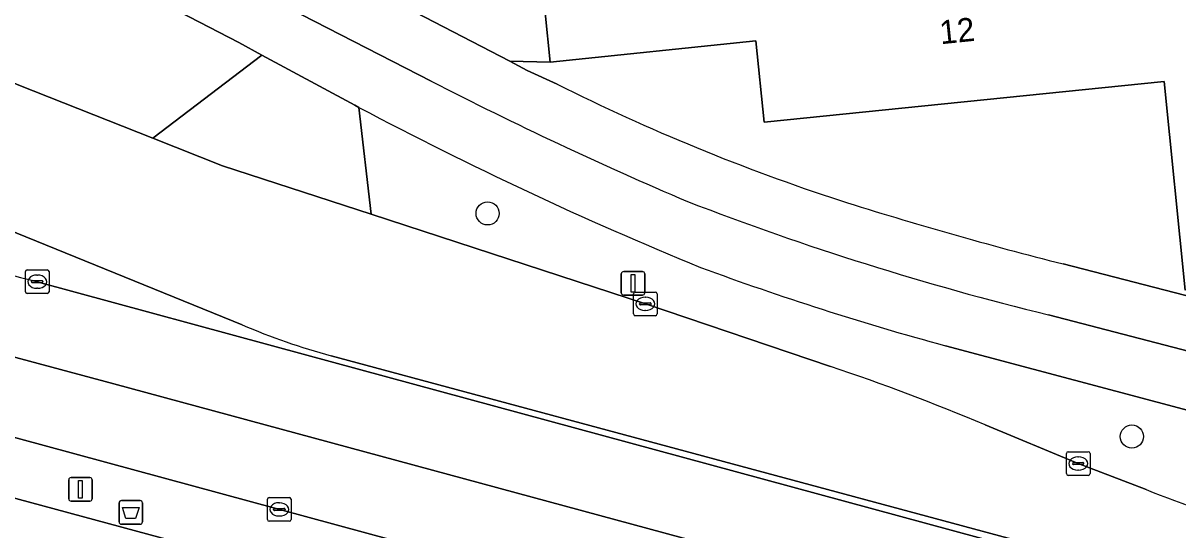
# Model space of a CAD drawing. Extents: x 160675 to 161153, y 383241 to 383714.
# Drawn here: x 160771.09 to 160819.96, y 383601.94 to 383623.39 of the extents above; entities that cross this region are included whole.
import ezdxf

# ---------------------------------------------------------------- set-up
doc = ezdxf.new("R2010")
doc.units = 0
for name, color, linetype in [('IMGEO_Afvalbak', 7, 'Continuous'), ('IMGEO_Berm_groen', 7, 'Continuous'), ('IMGEO_Berm_open', 7, 'Continuous'), ('IMGEO_Boom', 7, 'Continuous'), ('IMGEO_Fietspad_gesloten', 7, 'Continuous'), ('IMGEO_Groenvoorziening', 7, 'Continuous'), ('IMGEO_Hek', 7, 'Continuous'), ('IMGEO_Kolk', 7, 'Continuous'), ('IMGEO_Lichtmast', 7, 'Continuous'), ('IMGEO_OVBaan_gesloten', 7, 'Continuous'), ('IMGEO_Pand', 7, 'Continuous'), ('IMGEO_Pand_nummerreeks', 7, 'Continuous'), ('IMGEO_Rijbaan_lokaal_gesloten', 7, 'Continuous'), ('IMGEO_Rijbaan_lokaal_open', 7, 'Continuous'), ('IMGEO_Voetpad_open', 7, 'Continuous')]:
    doc.layers.add(name, color=color, linetype=linetype)

msp = doc.modelspace()

# ---------------------------------------------------------------- linework, layer by layer
at = {"layer": 'IMGEO_Afvalbak'}
for p, q in [((160775.254, 383603.181), (160776.044, 383603.181)), ((160776.044, 383603.181), (160775.254, 383603.181)), ((160775.154, 383602.281), (160775.154, 383603.081)), ((160775.154, 383603.081), (160775.154, 383602.281)), ((160776.144, 383603.081), (160776.144, 383602.281)), ((160776.144, 383602.281), (160776.144, 383603.081)), ((160776.044, 383602.181), (160775.254, 383602.181)), ((160775.254, 383602.181), (160776.044, 383602.181))]:
    msp.add_line(p, q, dxfattribs=at)
msp.add_lwpolyline([(160775.297, 383602.895), (160776.001, 383602.895), (160775.852, 383602.425), (160775.446, 383602.425), (160775.297, 383602.895)], dxfattribs=at)
for centre, start, end in [((160775.254, 383603.081), 90, 180), ((160775.254, 383603.081), 90, 180), ((160776.044, 383603.081), 0, 90), ((160776.044, 383603.081), 360, 90), ((160775.254, 383602.281), 180, 270), ((160775.254, 383602.281), 180, 270), ((160776.044, 383602.281), 270, 0), ((160776.044, 383602.281), 270, 0)]:
    msp.add_arc(centre, 0.1, start, end, dxfattribs=at)
at = {"layer": 'IMGEO_Berm_groen'}
for points in [[(160765.438, 383623.404), (160767.94, 383622.026), (160770.907, 383620.767), (160776.576, 383618.523), (160781.194, 383622.037), (160780.217, 383622.564), (160773.093, 383626.266)], [(160785.303, 383619.824), (160785.824, 383615.297), (160797.423, 383611.506), (160805.253, 383608.861)], [(160822.784, 383606.358), (160810.117, 383609.736)], [(160811.798, 383606.384), (160815.74, 383604.748), (160818.612, 383603.649)]]:
    msp.add_lwpolyline(points, dxfattribs=at)
for centre, radius, start, end in [((160861.06, 383762.676), 161.697, 242.06214, 247.72017), ((160842.039, 383727.357), 121.875, 249.70002, 254.81585), ((160775.626, 383520.691), 93.014, 67.11464, 71.42638), ((160834.779, 383643.66), 43.153, 247.9976, 254.8442)]:
    msp.add_arc(centre, radius, start, end, dxfattribs=at)
at = {"layer": 'IMGEO_Berm_open'}
for points in [[(160780.359, 383610.623), (160760.823, 383618.561)], [(160771.691, 383612.444), (160783.094, 383609.33), (160861.613, 383588.006), (160861.742, 383588.359), (160845.226, 383592.848), (160809.68, 383602.419), (160784.127, 383609.308)]]:
    msp.add_lwpolyline(points, dxfattribs=at)
for centre, radius, start, end in [((160793.614, 383699.636), 89.906, 248.43419, 255.88669), ((160791.858, 383637.516), 29.249, 246.8495, 254.6734)]:
    msp.add_arc(centre, radius, start, end, dxfattribs=at)
at = {"layer": 'IMGEO_Boom'}
for centre in [(160790.75, 383615.334), (160818.009, 383605.893)]:
    msp.add_circle(centre, 0.489, dxfattribs=at)
at = {"layer": 'IMGEO_Fietspad_gesloten'}
for points in [[(160788.36, 383620.932), (160781.235, 383624.598), (160778.533, 383625.966), (160775.436, 383627.619), (160772.402, 383629.309), (160771.97, 383629.552), (160765.381, 383633.264), (160763.974, 383634.041)], [(160766.685, 383629.814), (160769.595, 383628.179), (160773.093, 383626.266), (160780.217, 383622.564), (160781.194, 383622.037), (160784.946, 383620.014), (160785.124, 383619.919), (160785.303, 383619.824)], [(160822.187, 383609.034), (160814.48, 383611.047)], [(160810.117, 383609.736), (160822.784, 383606.358), (160865.134, 383595.524), (160865.189, 383595.789), (160866.143, 383595.553), (160866.86, 383595.217)]]:
    msp.add_lwpolyline(points, dxfattribs=at)
for centre, radius, start, end in [((160864.688, 383769.447), 166.981, 242.79969, 246.91356), ((160861.06, 383762.676), 161.697, 242.06214, 247.72017), ((160843.7, 383730.875), 123.34, 248.85646, 256.29581), ((160842.039, 383727.357), 121.875, 249.70002, 254.81585)]:
    msp.add_arc(centre, radius, start, end, dxfattribs=at)
at = {"layer": 'IMGEO_Groenvoorziening'}
for points in [[(160870.653, 383607.275), (160870.187, 383611.394), (160866.271, 383611.111), (160838.875, 383608.305), (160838.299, 383613.926), (160820.27, 383612.085), (160819.369, 383620.919), (160802.453, 383619.202), (160802.104, 383622.635), (160793.391, 383621.736), (160791.682, 383621.775), (160792.429, 383621.388), (160793.688, 383620.806)], [(160815.108, 383613.195), (160869.235, 383599.224), (160869.69, 383600.77), (160870.167, 383602.502), (160870.548, 383603.93)]]:
    msp.add_lwpolyline(points, dxfattribs=at)
for centre, radius, start, end in [((160833.055, 383699.547), 88.034, 243.43733, 251.88316), ((160855.841, 383774.237), 166.113, 252.42406, 255.80558)]:
    msp.add_arc(centre, radius, start, end, dxfattribs=at)
at = {"layer": 'IMGEO_Hek'}
msp.add_lwpolyline([(160793.391, 383621.736), (160791.682, 383621.775)], dxfattribs=at)
at = {"layer": 'IMGEO_Kolk'}
for p, q in [((160771.266, 383612.946), (160772.118, 383612.946)), ((160771.191, 383612.02), (160771.191, 383612.872)), ((160771.45, 383612.44), (160771.45, 383612.452)), ((160771.493, 383612.489), (160771.891, 383612.489)), ((160771.679, 383612.726), (160771.704, 383612.726)), ((160771.934, 383612.452), (160771.934, 383612.44)), ((160772.192, 383612.872), (160772.192, 383612.02)), ((160771.888, 383612.403), (160771.49, 383612.403)), ((160771.702, 383612.166), (160771.677, 383612.166)), ((160796.997, 383612.006), (160797.849, 383612.006)), ((160772.118, 383611.946), (160771.266, 383611.946)), ((160796.922, 383611.08), (160796.922, 383611.932)), ((160797.181, 383611.5), (160797.181, 383611.512)), ((160797.224, 383611.549), (160797.622, 383611.549)), ((160797.41, 383611.786), (160797.435, 383611.786)), ((160797.665, 383611.512), (160797.665, 383611.5)), ((160797.923, 383611.932), (160797.923, 383611.08)), ((160797.849, 383611.006), (160796.997, 383611.006)), ((160797.619, 383611.463), (160797.221, 383611.463)), ((160797.433, 383611.226), (160797.408, 383611.226)), ((160815.24, 383604.324), (160815.24, 383605.176)), ((160815.315, 383605.25), (160816.167, 383605.25)), ((160816.241, 383605.176), (160816.241, 383604.324)), ((160815.499, 383604.744), (160815.499, 383604.756)), ((160815.937, 383604.707), (160815.539, 383604.707)), ((160815.542, 383604.793), (160815.94, 383604.793)), ((160815.728, 383605.03), (160815.753, 383605.03)), ((160815.983, 383604.756), (160815.983, 383604.744)), ((160816.167, 383604.25), (160815.315, 383604.25)), ((160815.751, 383604.47), (160815.726, 383604.47)), ((160781.433, 383602.383), (160781.433, 383603.235)), ((160781.508, 383603.309), (160782.36, 383603.309)), ((160782.434, 383603.235), (160782.434, 383602.383)), ((160781.692, 383602.803), (160781.692, 383602.815)), ((160782.13, 383602.766), (160781.732, 383602.766)), ((160781.735, 383602.852), (160782.133, 383602.852)), ((160781.921, 383603.089), (160781.946, 383603.089)), ((160782.176, 383602.815), (160782.176, 383602.803)), ((160782.36, 383602.309), (160781.508, 383602.309)), ((160781.944, 383602.529), (160781.919, 383602.529))]:
    msp.add_line(p, q, dxfattribs=at)
for points in [[(160771.266, 383612.946), (160772.118, 383612.946)], [(160771.191, 383612.02), (160771.191, 383612.872)], [(160772.192, 383612.872), (160772.192, 383612.02)], [(160796.997, 383612.006), (160797.849, 383612.006)], [(160772.118, 383611.946), (160771.266, 383611.946)], [(160796.922, 383611.08), (160796.922, 383611.932)], [(160797.923, 383611.932), (160797.923, 383611.08)], [(160797.849, 383611.006), (160796.997, 383611.006)], [(160815.24, 383604.324), (160815.24, 383605.176)], [(160815.315, 383605.25), (160816.167, 383605.25)], [(160816.241, 383605.176), (160816.241, 383604.324)], [(160816.167, 383604.25), (160815.315, 383604.25)], [(160781.433, 383602.383), (160781.433, 383603.235)], [(160781.508, 383603.309), (160782.36, 383603.309)], [(160782.434, 383603.235), (160782.434, 383602.383)], [(160782.36, 383602.309), (160781.508, 383602.309)]]:
    msp.add_lwpolyline(points, dxfattribs=at)
for centre, radius, start, end in [((160771.268, 383612.87), 0.0765, 91.552, 178.448), ((160771.268, 383612.87), 0.0765, 91.552, 178.448), ((160772.116, 383612.87), 0.0765, 1.552, 88.448), ((160772.116, 383612.87), 0.0765, 1.552, 88.448), ((160771.49, 383612.449), 0.0403, 85.8775, 175.7526), ((160771.895, 383612.451), 0.0386, 1.7309, 96.639), ((160771.268, 383612.022), 0.0765, 181.552, 268.448), ((160771.268, 383612.022), 0.0765, 181.552, 268.448), ((160771.487, 383612.439), 0.0366, 178.938, 274.7102), ((160771.891, 383612.446), 0.043, 264.8664, 352.4533), ((160772.116, 383612.022), 0.0765, 271.552, 358.448), ((160772.116, 383612.022), 0.0765, 271.552, 358.448), ((160796.999, 383611.93), 0.0765, 91.552, 178.448), ((160796.999, 383611.93), 0.0765, 91.552, 178.448), ((160797.847, 383611.93), 0.0765, 1.552, 88.448), ((160797.847, 383611.93), 0.0765, 1.552, 88.448), ((160797.221, 383611.509), 0.0403, 85.8775, 175.7526), ((160797.218, 383611.499), 0.0366, 178.938, 274.7102), ((160797.622, 383611.506), 0.043, 264.8664, 352.4533), ((160797.626, 383611.511), 0.0386, 1.7309, 96.639), ((160796.999, 383611.082), 0.0765, 181.552, 268.448), ((160796.999, 383611.082), 0.0765, 181.552, 268.448), ((160797.847, 383611.082), 0.0765, 271.552, 358.448), ((160797.847, 383611.082), 0.0765, 271.552, 358.448), ((160815.317, 383605.174), 0.0765, 91.552, 178.448), ((160815.317, 383605.174), 0.0765, 91.552, 178.448), ((160816.165, 383605.174), 0.0765, 1.552, 88.448), ((160816.165, 383605.174), 0.0765, 1.552, 88.448), ((160815.539, 383604.753), 0.0403, 85.8775, 175.7526), ((160815.536, 383604.743), 0.0366, 178.938, 274.7102), ((160815.94, 383604.75), 0.043, 264.8664, 352.4533), ((160815.944, 383604.755), 0.0386, 1.7309, 96.639), ((160815.317, 383604.326), 0.0765, 181.552, 268.448), ((160815.317, 383604.326), 0.0765, 181.552, 268.448), ((160816.165, 383604.326), 0.0765, 271.552, 358.448), ((160816.165, 383604.326), 0.0765, 271.552, 358.448), ((160781.51, 383603.233), 0.0765, 91.552, 178.448), ((160781.51, 383603.233), 0.0765, 91.552, 178.448), ((160782.358, 383603.233), 0.0765, 1.552, 88.448), ((160782.358, 383603.233), 0.0765, 1.552, 88.448), ((160781.732, 383602.812), 0.0403, 85.8775, 175.7526), ((160781.729, 383602.802), 0.0366, 178.938, 274.7102), ((160782.133, 383602.809), 0.043, 264.8664, 352.4533), ((160782.137, 383602.814), 0.0386, 1.7309, 96.639), ((160781.51, 383602.385), 0.0765, 181.552, 268.448), ((160781.51, 383602.385), 0.0765, 181.552, 268.448), ((160782.358, 383602.385), 0.0765, 271.552, 358.448), ((160782.358, 383602.385), 0.0765, 271.552, 358.448)]:
    msp.add_arc(centre, radius, start, end, dxfattribs=at)
for centre, major_axis, ratio, start_param, end_param in [((160771.678, 383612.446), (-0.387, 0.002), 0.722429, 4.712389, 7.853982), ((160771.703, 383612.446), (-0.39, 0.002), 0.717154, 1.570796, 4.712389), ((160797.409, 383611.506), (-0.387, 0.002), 0.722429, 4.712389, 7.853982), ((160797.434, 383611.506), (-0.39, 0.002), 0.717154, 1.570796, 4.712389), ((160815.727, 383604.75), (-0.387, 0.002), 0.722429, 4.712389, 7.853982), ((160815.752, 383604.75), (-0.39, 0.002), 0.717154, 1.570796, 4.712389), ((160781.92, 383602.809), (-0.387, 0.002), 0.722429, 4.712389, 7.853982), ((160781.945, 383602.809), (-0.39, 0.002), 0.717154, 1.570796, 4.712389)]:
    msp.add_ellipse(centre, major_axis=major_axis, ratio=ratio, start_param=start_param, end_param=end_param, dxfattribs=at)
at = {"layer": 'IMGEO_Lichtmast'}
for p, q in [((160796.406, 383611.976), (160796.406, 383612.776)), ((160796.406, 383612.776), (160796.406, 383611.976)), ((160796.506, 383612.876), (160797.296, 383612.876)), ((160797.296, 383612.876), (160796.506, 383612.876)), ((160797.396, 383612.776), (160797.396, 383611.976)), ((160797.396, 383611.976), (160797.396, 383612.776)), ((160797.296, 383611.876), (160796.506, 383611.876)), ((160796.506, 383611.876), (160797.296, 383611.876)), ((160773.124, 383604.159), (160773.914, 383604.159)), ((160773.914, 383604.159), (160773.124, 383604.159)), ((160773.024, 383603.259), (160773.024, 383604.059)), ((160773.024, 383604.059), (160773.024, 383603.259)), ((160774.014, 383604.059), (160774.014, 383603.259)), ((160774.014, 383603.259), (160774.014, 383604.059)), ((160773.914, 383603.159), (160773.124, 383603.159)), ((160773.124, 383603.159), (160773.914, 383603.159))]:
    msp.add_line(p, q, dxfattribs=at)
for points in [[(160796.826, 383612.751), (160796.976, 383612.751), (160796.976, 383612.001), (160796.826, 383612.001), (160796.826, 383612.751)], [(160773.444, 383604.034), (160773.594, 383604.034), (160773.594, 383603.284), (160773.444, 383603.284), (160773.444, 383604.034)]]:
    msp.add_lwpolyline(points, dxfattribs=at)
for centre, start, end in [((160796.506, 383612.776), 90, 180), ((160796.506, 383612.776), 90, 180), ((160797.296, 383612.776), 0, 90), ((160797.296, 383612.776), 360, 90), ((160796.506, 383611.976), 180, 270), ((160796.506, 383611.976), 180, 270), ((160797.296, 383611.976), 270, 0), ((160797.296, 383611.976), 270, 0), ((160773.124, 383604.059), 90, 180), ((160773.124, 383604.059), 90, 180), ((160773.914, 383604.059), 0, 90), ((160773.914, 383604.059), 360, 90), ((160773.124, 383603.259), 180, 270), ((160773.124, 383603.259), 180, 270), ((160773.914, 383603.259), 270, 0), ((160773.914, 383603.259), 270, 0)]:
    msp.add_arc(centre, 0.1, start, end, dxfattribs=at)
at = {"layer": 'IMGEO_OVBaan_gesloten'}
for points in [[(160760.567, 383616.024), (160759.368, 383616.453), (160756.884, 383613.99), (160761.763, 383612.059), (160766.781, 383610.37), (160770.415, 383609.332), (160774.938, 383608.123), (160890.249, 383576.873), (160942.076, 383562.592), (160950.815, 383560.255), (160956.785, 383559.216), (160962.841, 383558.697), (160968.725, 383558.524), (160975.387, 383558.61), (160977.148, 383558.794), (160977.505, 383562.304), (160973.835, 383561.901)], [(160973.434, 383555.262), (160976.812, 383555.49), (160977.148, 383558.794), (160975.387, 383558.61), (160968.725, 383558.524), (160962.841, 383558.697), (160956.785, 383559.216), (160950.815, 383560.255), (160942.076, 383562.592), (160890.249, 383576.873), (160774.938, 383608.123), (160770.415, 383609.332), (160766.781, 383610.37), (160761.763, 383612.059), (160756.884, 383613.99)], [(160783.094, 383609.33), (160771.691, 383612.444)], [(160949.177, 383564.05), (160942.127, 383565.955), (160880.388, 383583.018), (160880.346, 383582.924), (160861.613, 383588.006), (160783.094, 383609.33)], [(160765.95, 383607.15), (160797.835, 383598.49), (160870.684, 383578.867), (160946.568, 383557.927)]]:
    msp.add_lwpolyline(points, dxfattribs=at)
msp.add_arc((160793.614, 383699.636), 89.906, 248.43419, 255.88669, dxfattribs=at)
at = {"layer": 'IMGEO_Pand'}
msp.add_lwpolyline([(160828.156, 383656.475), (160802.747, 383653.821), (160802.355, 383657.572), (160796.093, 383656.918), (160792.87, 383656.581), (160795.304, 383632.499), (160795.95, 383626.229), (160792.973, 383625.928), (160793.391, 383621.736), (160802.104, 383622.635), (160802.453, 383619.202), (160819.369, 383620.919), (160820.27, 383612.085)], dxfattribs=at)
at = {"layer": 'IMGEO_Rijbaan_lokaal_gesloten'}
for points in [[(160779.533, 383617.353), (160776.576, 383618.523), (160770.907, 383620.767), (160767.94, 383622.026), (160765.438, 383623.404), (160763.01, 383620.856), (160760.823, 383618.561), (160780.359, 383610.623)], [(160805.253, 383608.861), (160797.423, 383611.506), (160785.824, 383615.297), (160779.533, 383617.353)], [(160784.127, 383609.308), (160809.68, 383602.419), (160845.226, 383592.848), (160861.742, 383588.359), (160861.613, 383588.006), (160880.346, 383582.924), (160880.388, 383583.018), (160880.432, 383583.23), (160883.368, 383582.463), (160942.181, 383566.161)], [(160818.612, 383603.649), (160815.74, 383604.748), (160811.798, 383606.384)], [(160869.874, 383576.512), (160797.171, 383596.125), (160768.531, 383603.87)]]:
    msp.add_lwpolyline(points, dxfattribs=at)
for centre, radius, start, end in [((160791.858, 383637.516), 29.249, 246.8495, 254.6734), ((160775.626, 383520.691), 93.014, 67.11464, 71.42638), ((160834.779, 383643.66), 43.153, 247.9976, 254.8442)]:
    msp.add_arc(centre, radius, start, end, dxfattribs=at)
at = {"layer": 'IMGEO_Rijbaan_lokaal_open'}
msp.add_lwpolyline([(160785.303, 383619.824), (160785.124, 383619.919), (160784.946, 383620.014), (160781.194, 383622.037), (160776.576, 383618.523), (160779.533, 383617.353), (160785.824, 383615.297)], close=True, dxfattribs=at)
at = {"layer": 'IMGEO_Voetpad_open'}
msp.add_lwpolyline([(160792.87, 383656.581), (160789.026, 383656.053), (160784.026, 383649.959), (160780.43, 383643.95), (160774.222, 383633.661), (160774.843, 383632.18), (160773.927, 383631.159), (160774.063, 383630.917), (160791.682, 383621.775), (160793.391, 383621.736), (160792.973, 383625.928), (160795.95, 383626.229), (160795.304, 383632.499)], close=True, dxfattribs=at)
for points in [[(160793.688, 383620.806), (160792.429, 383621.388), (160791.682, 383621.775), (160774.063, 383630.917)], [(160771.97, 383629.552), (160772.402, 383629.309), (160775.436, 383627.619), (160778.533, 383625.966), (160781.235, 383624.598), (160788.36, 383620.932)], [(160814.48, 383611.047), (160822.187, 383609.034), (160868.492, 383597.158), (160869.045, 383598.457), (160869.235, 383599.224), (160815.108, 383613.195)], [(160768.531, 383603.87), (160797.171, 383596.125), (160797.835, 383598.49), (160765.95, 383607.15)]]:
    msp.add_lwpolyline(points, dxfattribs=at)
for centre, radius, start, end in [((160864.688, 383769.447), 166.981, 242.79969, 246.91356), ((160833.055, 383699.547), 88.034, 243.43733, 251.88316), ((160855.841, 383774.237), 166.113, 252.42406, 255.80558), ((160843.7, 383730.875), 123.34, 248.85646, 256.29581)]:
    msp.add_arc(centre, radius, start, end, dxfattribs=at)

# ---------------------------------------------------------------- texts
at = {"layer": 'IMGEO_Pand_nummerreeks'}
msp.add_text('12', height=1, rotation=5.7983, dxfattribs=at).set_placement((160809.921, 383622.493))

doc.saveas('drawing.dxf')
